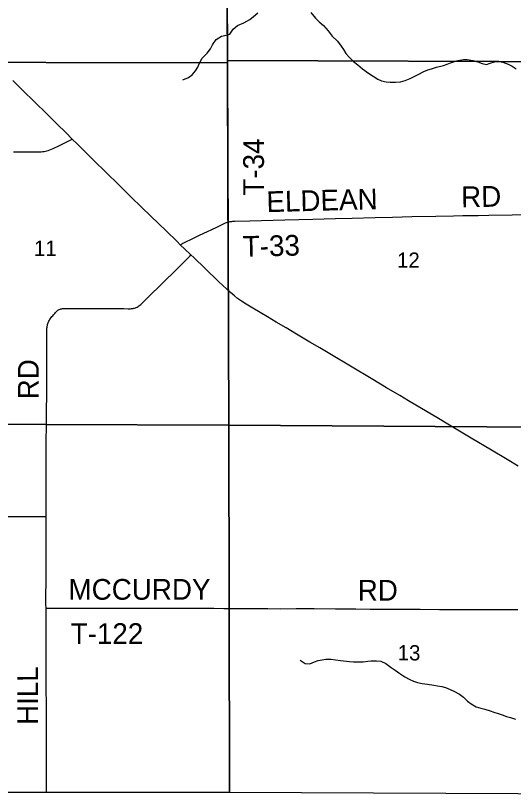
# Model space of a CAD drawing. Extents: x 0 to 680, y 0 to 440.
# Drawn here: x 408.03 to 432.03, y 348.1 to 385.38 of the extents above; entities that cross this region are included whole.
import ezdxf

# ---------------------------------------------------------------- set-up
doc = ezdxf.new("R2010")
doc.units = 0
for name, color, linetype in [('GM_X_County_Road', 7, 'Continuous'), ('GM_X_Minor_River', 7, 'Continuous'), ('GM_X_Section', 7, 'Continuous'), ('GM_X_Section_Text', 7, 'Continuous'), ('GM_X_State_Route', 7, 'Continuous'), ('GM_X_Township_Road', 7, 'Continuous'), ('GM_X_Township_Road_Text', 7, 'Continuous')]:
    doc.layers.add(name, color=color, linetype=linetype)

msp = doc.modelspace()

# ---------------------------------------------------------------- linework, layer by layer
at = {"layer": 'GM_X_County_Road'}
for points in [[(407.929, 378.808), (408.588, 378.805), (409.102, 378.804), (409.189, 378.805), (409.266, 378.809), (409.336, 378.814), (409.406, 378.822), (409.474, 378.833), (409.543, 378.849), (409.606, 378.868), (409.677, 378.894), (409.755, 378.926), (409.846, 378.967), (410.123, 379.099), (410.494, 379.281), (410.764, 379.416)], [(400.71, 361.225), (401.232, 361.226), (402.448, 361.224), (403.203, 361.223), (403.86, 361.222), (404.813, 361.223), (405.897, 361.221), (406.795, 361.222), (407.715, 361.222), (408.328, 361.22), (408.93, 361.215), (409.425, 361.214), (409.503, 361.213)]]:
    msp.add_lwpolyline(points, dxfattribs=at)
at = {"layer": 'GM_X_Minor_River'}
for points in [[(416.087, 382.272), (416.363, 382.387), (416.546, 382.518), (416.71, 382.709), (416.813, 382.888), (416.89, 383.088), (417.021, 383.326), (417.26, 383.57), (417.424, 383.768), (417.527, 383.967), (417.706, 384.225), (417.963, 384.388), (418.184, 384.424), (418.359, 384.481), (418.51, 384.719), (418.734, 384.896), (419.024, 385.031), (419.314, 385.193), (419.504, 385.331), (419.708, 385.508)], [(422.256, 385.521), (422.493, 385.249), (422.664, 385.079), (422.868, 384.894), (423.098, 384.642), (423.287, 384.384), (423.544, 384.139), (423.72, 383.908), (423.831, 383.732), (423.955, 383.555), (424.093, 383.379), (424.316, 383.154), (424.521, 383.003), (424.745, 382.805), (425.036, 382.605), (425.261, 382.461), (425.492, 382.316), (425.672, 382.226), (425.898, 382.181), (426.078, 382.158), (426.333, 382.16), (426.574, 382.183), (426.809, 382.239), (427.052, 382.348), (427.247, 382.445), (427.436, 382.542), (427.706, 382.671), (427.902, 382.755), (428.07, 382.812), (428.319, 382.888), (428.655, 382.976), (428.823, 383.026), (428.998, 383.103), (429.18, 383.167), (429.368, 383.211), (429.616, 383.26), (429.79, 383.25), (430.063, 383.212), (430.31, 383.147), (430.522, 383.063), (430.722, 383.019), (430.897, 383.076), (431.106, 383.139), (431.334, 383.156), (431.507, 383.132), (431.773, 383.034), (431.965, 382.937), (432.157, 382.8)], [(421.742, 354.292), (421.98, 354.121), (422.207, 354.11), (422.443, 354.207), (422.611, 354.264), (422.813, 354.307), (422.981, 354.331), (423.248, 354.333), (423.448, 354.303), (423.695, 354.265), (424.13, 354.225), (424.31, 354.215), (424.504, 354.205), (424.778, 354.213), (425, 354.236), (425.167, 354.254), (425.428, 354.262), (425.642, 354.232), (425.881, 354.134), (426.132, 353.936), (426.317, 353.799), (426.548, 353.648), (426.787, 353.49), (426.992, 353.372), (427.204, 353.268), (427.397, 353.205), (427.618, 353.168), (427.891, 353.13), (428.192, 353.084), (428.365, 353.055), (428.578, 353.017), (428.758, 352.968), (428.971, 352.877), (429.157, 352.8), (429.422, 352.648), (429.62, 352.511), (429.818, 352.314), (429.989, 352.177), (430.235, 352.039), (430.454, 351.975), (430.641, 351.925), (430.907, 351.84), (431.08, 351.784), (431.286, 351.72), (431.486, 351.65), (431.692, 351.579), (431.878, 351.516), (432.131, 351.438)]]:
    msp.add_lwpolyline(points, dxfattribs=at)
at = {"layer": 'GM_X_Section'}
for points in [[(418.168, 400.985), (418.244, 383.206), (418.249, 383.093), (400.74, 383.125), (400.784, 400.894), (401.778, 400.887)], [(418.168, 400.985), (419.697, 400.987), (435.29, 400.967), (435.676, 384.972), (435.672, 383.149), (418.244, 383.206)], [(400.74, 383.125), (418.249, 383.093), (418.311, 365.622), (400.649, 365.69)], [(435.672, 383.149), (435.725, 366.861), (435.724, 365.506), (418.311, 365.622), (418.249, 383.093), (418.244, 383.206)], [(418.311, 365.622), (418.342, 347.899), (400.699, 347.899), (400.649, 365.69)], [(418.311, 365.622), (435.724, 365.506), (435.708, 348.431), (435.703, 347.83), (418.342, 347.899)]]:
    msp.add_lwpolyline(points, close=True, dxfattribs=at)
at = {"layer": 'GM_X_State_Route'}
msp.add_lwpolyline([(432.253, 363.649), (431.726, 363.962), (430.972, 364.409), (429.986, 365.001), (428.941, 365.621), (428.329, 365.984), (427.594, 366.421), (426.965, 366.797), (426.552, 367.045), (425.912, 367.426), (425.253, 367.817), (424.172, 368.464), (423.259, 369.007), (422.695, 369.344), (422.216, 369.632), (421.567, 370.018), (421.067, 370.314), (420.594, 370.59), (420.171, 370.842), (419.466, 371.265), (419.144, 371.46), (418.921, 371.604), (418.734, 371.738), (418.574, 371.862), (418.394, 372.013), (418.192, 372.193), (418.013, 372.358), (417.816, 372.546), (417.164, 373.175), (416.621, 373.704), (416.482, 373.834), (416.179, 374.121), (415.986, 374.309), (415.8, 374.489), (415.307, 374.973), (414.905, 375.363), (414.581, 375.674), (414.057, 376.188), (413.656, 376.577), (413.49, 376.736), (412.973, 377.241), (412.412, 377.796), (411.787, 378.409), (410.997, 379.184), (410.764, 379.416), (410.462, 379.717), (410.019, 380.157), (409.567, 380.603), (408.91, 381.247), (408.417, 381.73), (407.895, 382.245)], dxfattribs=at)
at = {"layer": 'GM_X_Township_Road'}
for points in [[(418.286, 375.423), (418.28, 375.452), (418.272, 375.484), (418.266, 375.514), (418.265, 375.546), (418.265, 375.719), (418.264, 376.925), (418.259, 378.045), (418.256, 379.421), (418.251, 380.675), (418.248, 381.823), (418.245, 382.639), (418.237, 383.208), (418.237, 384.008), (418.23, 384.95), (418.227, 385.639)], [(418.286, 375.423), (418.329, 375.435), (418.37, 375.442), (418.413, 375.448), (418.46, 375.452), (418.509, 375.455), (418.59, 375.458), (419.314, 375.481), (421.004, 375.523), (422.364, 375.553), (423.452, 375.582), (424.259, 375.6), (425.355, 375.636), (426.189, 375.661), (427.123, 375.684), (428.292, 375.707), (429.134, 375.721), (429.581, 375.729), (430.328, 375.74), (430.835, 375.748), (431.959, 375.769), (432.928, 375.785)], [(415.986, 374.309), (416.033, 374.351), (416.059, 374.374), (416.086, 374.393), (416.134, 374.418), (416.266, 374.48), (416.478, 374.583), (416.893, 374.782), (417.278, 374.964), (417.482, 375.061), (417.727, 375.178), (417.895, 375.259), (418.018, 375.317), (418.09, 375.349), (418.155, 375.377), (418.203, 375.395), (418.248, 375.411), (418.286, 375.423)], [(409.503, 361.213), (409.503, 361.614), (409.501, 363.141), (409.507, 364.561), (409.523, 365.872), (409.534, 367.53), (409.539, 367.627), (409.536, 368.986), (409.536, 369.878), (409.536, 370.126), (409.537, 370.189), (409.537, 370.244), (409.542, 370.307), (409.547, 370.351), (409.553, 370.392), (409.562, 370.433), (409.574, 370.481), (409.587, 370.521), (409.601, 370.562), (409.617, 370.598), (409.639, 370.639), (409.662, 370.679), (409.688, 370.724), (409.716, 370.766), (409.748, 370.81), (409.785, 370.856), (409.821, 370.899), (409.865, 370.951), (409.917, 371.011), (409.96, 371.06), (410.002, 371.104), (410.042, 371.14), (410.069, 371.162), (410.101, 371.183), (410.137, 371.204), (410.178, 371.22), (410.217, 371.231), (410.256, 371.24), (410.298, 371.246), (410.362, 371.25), (410.453, 371.251), (410.541, 371.251), (410.67, 371.25), (411.583, 371.247), (412.276, 371.246), (412.864, 371.244), (413.255, 371.241), (413.452, 371.239), (413.51, 371.238), (413.563, 371.24), (413.62, 371.244), (413.662, 371.248), (413.695, 371.254), (413.729, 371.26), (413.766, 371.269), (413.804, 371.28), (413.843, 371.295), (413.885, 371.315), (413.937, 371.346), (413.979, 371.376), (414.018, 371.406), (414.062, 371.443), (414.101, 371.479), (414.146, 371.521), (414.185, 371.56), (414.23, 371.605), (414.273, 371.647), (414.325, 371.698), (414.391, 371.761), (414.492, 371.858), (415.027, 372.386), (415.865, 373.217), (416.439, 373.791), (416.482, 373.834)], [(409.499, 356.801), (409.497, 356.993), (409.506, 358.482), (409.508, 359.391), (409.504, 360.471), (409.503, 361.213)], [(409.499, 356.801), (409.579, 356.8), (409.981, 356.799), (410.583, 356.799), (410.955, 356.797), (411.426, 356.799), (411.874, 356.801), (412.389, 356.799), (412.958, 356.796), (413.67, 356.791), (414.271, 356.789), (415.081, 356.788), (415.497, 356.79), (416.077, 356.792), (416.559, 356.79), (417.008, 356.791), (417.588, 356.79), (418.07, 356.786), (418.825, 356.779), (420.183, 356.774), (420.817, 356.771), (421.551, 356.772), (422.427, 356.773), (423.446, 356.766), (424.426, 356.759), (425.119, 356.755), (425.897, 356.751), (426.784, 356.747), (427.528, 356.741), (428.459, 356.738), (429.126, 356.736), (429.827, 356.736), (430.78, 356.731), (432.236, 356.727)], [(409.518, 347.92), (409.519, 348.45), (409.516, 349.938), (409.517, 351.85), (409.511, 353.221), (409.51, 354.504), (409.508, 355.773), (409.499, 356.801)]]:
    msp.add_lwpolyline(points, dxfattribs=at)

# ---------------------------------------------------------------- texts
at = {"layer": 'GM_X_Section_Text'}
for s, p in [('11', (408.915, 373.786)), ('12', (426.414, 373.212)), ('13', (426.444, 354.275))]:
    msp.add_text(s, height=0.7377, rotation=0, dxfattribs=at).set_placement(p)
at = {"layer": 'GM_X_Township_Road_Text'}
for s, rotation, p in [('T-34', 90, (420.001, 376.693)), ('ELDEAN', 1.5391, (420.134, 375.894)), ('RD', 0.9825, (429.511, 376.129)), ('T-33', 1.4223, (418.992, 373.737)), ('RD', 90, (409.146, 366.868)), ('MCCURDY', 0, (410.582, 357.202)), ('RD', 0, (424.52, 357.158)), ('T-122', 0, (410.685, 355.069)), ('HILL', 90.0823, (409.113, 351.163))]:
    msp.add_text(s, height=1.0014, rotation=rotation, dxfattribs=at).set_placement(p)

doc.saveas('drawing.dxf')
